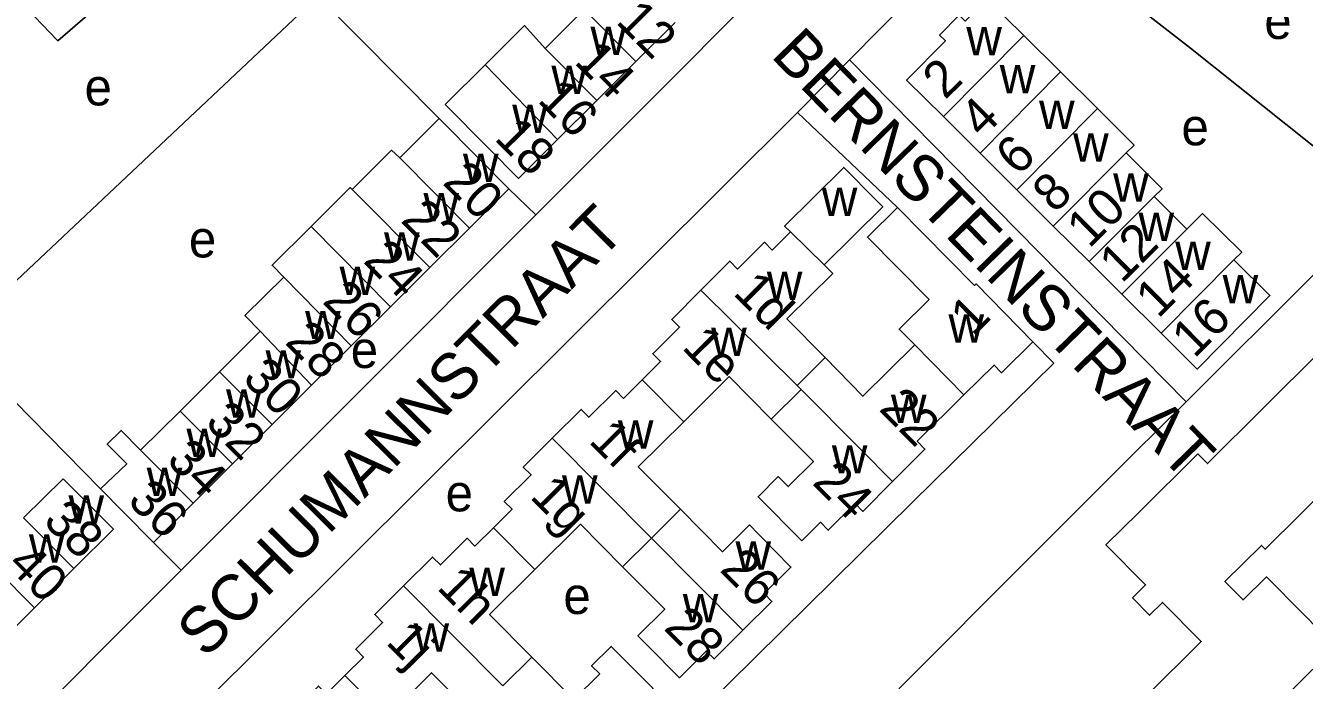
# Model space of a CAD drawing. Extents: x 159045 to 160918, y 380454 to 382516.
# Drawn here: x 160022.9 to 160161.8, y 381816.1 to 381887.1 of the extents above; entities that cross this region are included whole.
import ezdxf

# ---------------------------------------------------------------- set-up
doc = ezdxf.new("R2010")
doc.units = 0
for name, color, linetype in [('BLT_Basislijn', 7, 'Continuous'), ('BLT_Bebouwing', 7, 'Continuous'), ('BLT_Centroide', 7, 'Continuous'), ('BLT_Huisnummer', 7, 'Continuous'), ('BLT_Huisnummer_ tussenligend', 7, 'Continuous'), ('BLT_Onderverdeling_panden', 7, 'Continuous'), ('BLT_Straatnaam', 7, 'Continuous')]:
    doc.layers.add(name, color=color, linetype=linetype)

msp = doc.modelspace()

# ---------------------------------------------------------------- linework, layer by layer
at = {"layer": 'BLT_Basislijn'}
for p, q in [((160123.21, 381894.43), (160112.35, 381883.43)), ((160067.79, 381877.05), (160054.51, 381890.45)), ((160170.41, 381867.95), (160149.4, 381884.7)), ((160112.35, 381883.43), (160106.71, 381877.72)), ((160027.1, 381798.56), (160106.71, 381877.72)), ((160106.71, 381877.72), (160117.57, 381867.41)), ((160075.36, 381869.43), (160078.3, 381866.6)), ((160015.06, 381853.05), (160030.98, 381836.86)), ((160054.15, 381771.31), (160119.2, 381835.42)), ((160036.77, 381831.04), (160039.76, 381828.03))]:
    msp.add_line(p, q, dxfattribs=at)
for points in [[(160117.36, 381905.53), (160114.51, 381902.84), (160078.3, 381866.6)], [(160149.4, 381884.7), (160137.25, 381894.17), (160132.47, 381897.93), (160128.89, 381900.51)], [(160015.06, 381853.05), (160015.6, 381853.61), (160053.82, 381889.54), (160054.51, 381890.45)], [(160148.93, 381846.32), (160112.35, 381883.43)], [(160039.76, 381828.03), (160078.3, 381866.6)], [(160148.93, 381846.32), (160162.77, 381860.09), (160163.31, 381860.65)], [(160119.2, 381835.42), (160134.56, 381850.49), (160132.3, 381852.83)], [(160143.23, 381840.65), (160148.93, 381846.32)], [(160128.43, 381825.89), (160128.7, 381826.16), (160143.23, 381840.65)], [(159971.73, 381808.32), (159993.45, 381787.59), (159995.51, 381785.97), (159996.96, 381786.04), (159998.62, 381786.91), (160039.76, 381828.03)], [(160133.33, 381774.04), (160106.06, 381803.48), (160106.09, 381803.83), (160107.13, 381804.49), (160128.43, 381825.89)]]:
    msp.add_lwpolyline(points, dxfattribs=at)
at = {"layer": 'BLT_Bebouwing'}
for p, q in [((160083.55, 381888.9), (160079.29, 381884.67)), ((160093.43, 381887.47), (160089.17, 381883.24)), ((160131.29, 381886.07), (160135.29, 381882.11)), ((160089.17, 381883.24), (160084.92, 381879.01)), ((160135.29, 381882.11), (160139.29, 381878.15)), ((160084.92, 381879.01), (160080.66, 381874.78)), ((160067.79, 381877.05), (160063.5, 381872.79)), ((160122.56, 381877.26), (160126.55, 381873.29)), ((160126.55, 381873.29), (160130.54, 381869.33)), ((160075.36, 381869.43), (160071.08, 381865.17)), ((160130.54, 381869.33), (160134.5, 381865.39)), ((160145.46, 381868.58), (160149.01, 381865.05)), ((160071.08, 381865.17), (160066.79, 381860.9)), ((160134.5, 381865.39), (160138.4, 381861.52)), ((160066.79, 381860.9), (160062.5, 381856.63)), ((160138.4, 381861.52), (160141.96, 381857.98)), ((160141.96, 381857.98), (160146.22, 381853.75)), ((160062.5, 381856.63), (160058.21, 381852.37)), ((160048.35, 381853.98), (160043.92, 381849.58)), ((160058.21, 381852.37), (160053.92, 381848.1)), ((160043.92, 381849.58), (160039.64, 381845.31)), ((160053.92, 381848.1), (160049.63, 381843.84)), ((160039.64, 381845.31), (160035.35, 381841.05)), ((160049.63, 381843.84), (160045.34, 381839.57)), ((160045.34, 381839.57), (160041.06, 381835.3)), ((160022.64, 381833.71), (160026.95, 381837.96)), ((160032.39, 381832.5), (160028.11, 381828.23)), ((160028.11, 381828.23), (160023.83, 381823.96)), ((160023.83, 381823.96), (160019.55, 381819.68))]:
    msp.add_line(p, q, dxfattribs=at)
for points in [[(160023.83, 381888.12), (160026.35, 381885.5), (160030.92, 381889.43), (160028.39, 381892.04)], [(160131.29, 381886.07), (160127.3, 381890.03), (160124.93, 381887.64), (160124.29, 381888.27), (160122.15, 381886.12), (160122.79, 381885.48), (160118.57, 381881.22), (160122.56, 381877.26)], [(160079.29, 381884.67), (160077.06, 381887.14), (160072.77, 381882.87)], [(160072.77, 381882.87), (160068.44, 381878.56), (160073.11, 381873.87), (160076.41, 381870.55), (160080.66, 381874.78)], [(160075.36, 381869.43), (160072.14, 381872.67), (160067.79, 381877.05)], [(160139.29, 381878.15), (160143.28, 381874.18), (160142.43, 381873.33)], [(160063.5, 381872.79), (160062.62, 381873.61), (160058.32, 381869.34)], [(160142.43, 381873.33), (160146.32, 381869.44), (160145.46, 381868.58)], [(160105.96, 381864.74), (160105.32, 381865.38), (160111.74, 381871.75), (160115.27, 381868.2), (160115.98, 381867.48), (160109.62, 381861.16)], [(160058.32, 381869.34), (160058.11, 381869.56), (160053.88, 381865.35)], [(160119.45, 381852.48), (160117.76, 381854.19), (160121.01, 381857.41), (160114.31, 381864.18), (160117.57, 381867.41)], [(160117.57, 381867.41), (160125.94, 381858.94), (160126.11, 381859.11), (160132.3, 381852.83)], [(160154.12, 381861.71), (160154.97, 381862.56), (160150.7, 381866.74), (160149.01, 381865.05)], [(160053.88, 381865.35), (160049.63, 381861.13), (160050.9, 381859.85)], [(160096.21, 381858.41), (160099.36, 381861.58), (160100.21, 381860.72), (160103.12, 381863.62), (160103.97, 381862.77), (160105.96, 381864.74)], [(160146.22, 381853.75), (160150.12, 381849.87), (160158.03, 381857.83), (160154.12, 381861.71)], [(160109.73, 381851.11), (160105.57, 381855.3), (160110.54, 381860.23), (160109.62, 381861.16)], [(160050.9, 381859.85), (160046.68, 381855.66), (160048.35, 381853.98)], [(160089.84, 381848.69), (160091.84, 381850.67), (160090.99, 381851.53), (160093.91, 381854.42), (160093.06, 381855.25), (160096.21, 381858.41)], [(160109.73, 381851.11), (160113.83, 381846.92), (160119.45, 381852.48)], [(160132.3, 381852.83), (160128.88, 381849.46), (160128.07, 381850.3), (160124.8, 381847.07)], [(160132.35, 381802.21), (160150.58, 381820.29), (160146.37, 381824.54), (160144.97, 381823.15), (160143.11, 381825.02), (160144.53, 381826.44), (160140.23, 381830.77), (160143.78, 381834.29), (160150.2, 381840.65), (160151.24, 381839.61), (160163.47, 381851.74)], [(160080.07, 381842.36), (160083.22, 381845.49), (160084.06, 381844.64), (160086.97, 381847.53), (160087.82, 381846.68), (160089.84, 381848.69)], [(160103.86, 381844.43), (160099.28, 381849.04), (160094.35, 381844.15)], [(160117.03, 381837.67), (160120.56, 381841.18), (160119.72, 381842.04), (160124.8, 381847.07)], [(160172.91, 381845.56), (160157.54, 381830.31), (160157.12, 381830.73), (160153.15, 381826.8), (160155.12, 381824.81), (160157.65, 381827.31), (160161.65, 381823.28), (160165.17, 381819.73), (160140.05, 381794.81)], [(160094.35, 381844.15), (160089.42, 381839.26), (160093.99, 381834.66)], [(160117.03, 381837.67), (160113.81, 381834.41), (160112.97, 381835.26), (160110.05, 381832.37), (160109.2, 381833.23), (160107.18, 381831.23), (160102.43, 381836.01), (160104.62, 381838.2), (160105.71, 381837.11), (160108.44, 381839.82), (160103.86, 381844.43)], [(160035.35, 381841.05), (160033.23, 381843.21), (160031.72, 381841.71), (160033.85, 381839.56), (160030.98, 381836.86)], [(160073.7, 381832.64), (160075.71, 381834.64), (160074.86, 381835.49), (160077.78, 381838.39), (160076.92, 381839.23), (160080.07, 381842.36)], [(160026.95, 381837.96), (160029.47, 381835.42)], [(160030.98, 381836.86), (160033.46, 381834.36), (160036.77, 381831.04)], [(160029.47, 381835.42), (160032.39, 381832.5)], [(160036.77, 381831.04), (160041.06, 381835.3)], [(160093.99, 381834.66), (160098.57, 381830.04), (160101.49, 381832.94), (160102.49, 381831.93), (160106.01, 381828.38), (160103.09, 381825.49), (160103.94, 381824.63), (160100.79, 381821.51)], [(160063.93, 381826.33), (160067.07, 381829.45), (160067.92, 381828.6), (160070.84, 381831.5), (160071.68, 381830.65), (160073.7, 381832.64)], [(160087.71, 381828.41), (160083.13, 381833.02), (160078.19, 381828.11)], [(160100.79, 381821.51), (160097.66, 381818.4), (160096.81, 381819.25), (160093.9, 381816.36), (160090.37, 381819.9), (160089.38, 381820.9), (160092.29, 381823.8), (160087.71, 381828.41)], [(160078.19, 381828.11), (160073.27, 381823.22), (160077.87, 381818.59)], [(160057.55, 381816.61), (160059.56, 381818.61), (160058.72, 381819.46), (160061.64, 381822.37), (160060.79, 381823.22), (160063.93, 381826.33)], [(160077.87, 381818.59), (160082.43, 381814), (160085.23, 381816.77), (160084.35, 381817.65), (160086.48, 381819.77), (160091.03, 381815.19), (160089.02, 381813.2), (160089.87, 381812.35), (160086.95, 381809.45), (160087.8, 381808.6), (160084.65, 381805.46)], [(160047.78, 381810.28), (160050.93, 381813.41), (160051.77, 381812.56), (160054.69, 381815.46), (160055.53, 381814.6), (160057.55, 381816.61)], [(160062.07, 381812.05), (160066.96, 381816.91), (160071.54, 381812.3)]]:
    msp.add_lwpolyline(points, dxfattribs=at)
at = {"layer": 'BLT_Onderverdeling_panden'}
for p, q in [((160089.17, 381883.24), (160083.55, 381888.9)), ((160122.56, 381877.26), (160131.29, 381886.07)), ((160084.92, 381879.01), (160079.29, 381884.67)), ((160080.66, 381874.78), (160072.77, 381882.87)), ((160126.55, 381873.29), (160135.29, 381882.11)), ((160130.54, 381869.33), (160139.29, 381878.15)), ((160071.08, 381865.17), (160063.5, 381872.79)), ((160134.5, 381865.39), (160142.43, 381873.33)), ((160066.79, 381860.9), (160058.32, 381869.34)), ((160138.4, 381861.52), (160145.46, 381868.58)), ((160062.5, 381856.63), (160053.88, 381865.35)), ((160105.96, 381864.74), (160109.62, 381861.16)), ((160141.96, 381857.98), (160149.01, 381865.05)), ((160146.22, 381853.75), (160154.12, 381861.71)), ((160058.21, 381852.37), (160050.9, 381859.85)), ((160096.21, 381858.41), (160106.68, 381848.09)), ((160053.92, 381848.1), (160048.35, 381853.98)), ((160119.45, 381852.48), (160124.8, 381847.07)), ((160106.68, 381848.09), (160109.73, 381851.11)), ((160049.63, 381843.84), (160043.92, 381849.58)), ((160094.35, 381844.15), (160089.84, 381848.69)), ((160107.11, 381847.66), (160106.68, 381848.09)), ((160103.86, 381844.43), (160107.11, 381847.66)), ((160045.34, 381839.57), (160039.64, 381845.31)), ((160080.07, 381842.36), (160090.84, 381831.52)), ((160041.06, 381835.3), (160035.35, 381841.05)), ((160090.84, 381831.52), (160093.99, 381834.66)), ((160028.11, 381828.23), (160022.64, 381833.71)), ((160073.7, 381832.64), (160078.19, 381828.11)), ((160087.71, 381828.41), (160090.84, 381831.52)), ((160090.84, 381831.52), (160100.79, 381821.51)), ((160023.83, 381823.96), (160018.34, 381829.46)), ((160063.93, 381826.33), (160074.72, 381815.47)), ((160074.72, 381815.47), (160077.87, 381818.59)), ((160057.55, 381816.61), (160062.07, 381812.05))]:
    msp.add_line(p, q, dxfattribs=at)
msp.add_lwpolyline([(160117.03, 381837.67), (160113.51, 381841.21), (160107.11, 381847.66)], dxfattribs=at)

# ---------------------------------------------------------------- texts
at = {"layer": 'BLT_Centroide'}
for s, p in [('e', (160157.43, 381885.69)), ('w', (160084.23, 381883.95)), ('w', (160125.06, 381883.91)), ('w', (160079.98, 381879.72)), ('w', (160128.69, 381879.78)), ('e', (160029.26, 381878.48)), ('w', (160075.72, 381875.5)), ('w', (160132.96, 381875.93)), ('e', (160148.43, 381874.15)), ('w', (160136.66, 381872.38)), ('w', (160070.38, 381870.16)), ('w', (160141.01, 381868.03)), ('w', (160066.08, 381865.91)), ('w', (160109.35, 381866.47)), ('w', (160143.76, 381863.75)), ('e', (160040.6, 381861.98)), ('w', (160061.8, 381861.64)), ('w', (160147.75, 381860.63)), ('w', (160056.97, 381857.91)), ('w', (160103.38, 381857.36)), ('w', (160152.9, 381857)), ('w', (160053.22, 381853.11)), ('w', (160123.12, 381852.73)), ('w', (160097.34, 381851.28)), ('e', (160058.18, 381849.98)), ('w', (160048.92, 381848.84)), ('w', (160044.64, 381844.58)), ('w', (160116.87, 381844.02)), ('w', (160087.2, 381841.22)), ('w', (160040.34, 381840.31)), ('w', (160110.45, 381838.53)), ('w', (160036.02, 381836.08)), ('w', (160081.13, 381835.25)), ('e', (160068.49, 381834.42)), ('w', (160027.52, 381833.09)), ('w', (160023.22, 381828.84)), ('w', (160099.98, 381828.09)), ('w', (160071.06, 381825.22)), ('e', (160081.28, 381823.28)), ('w', (160094.25, 381822.39)), ('w', (160065, 381819.19))]:
    msp.add_text(s, height=4, dxfattribs=at).set_placement(p)
at = {"layer": 'BLT_Huisnummer'}
for s, rotation, p in [('14', 314.8476, (160082.35, 381883.11)), ('2', 44.7974, (160122.75, 381879.01)), ('18', 314.8442, (160073.68, 381874.81)), ('6', 44.7974, (160130.69, 381870.71)), ('10', 44.7974, (160138.41, 381862.87)), ('22', 314.8448, (160063.5, 381865.92)), ('14', 44.7974, (160145.9, 381855.27)), ('26', 314.8398, (160054.99, 381857.12)), ('1d', 315.0761, (160099.59, 381858.03)), ('16', 44.7974, (160149.82, 381850.95)), ('1', 44.7974, (160125.78, 381853.31)), ('1e', 314.7847, (160094.04, 381852.14)), ('30', 314.8449, (160046.29, 381848.71)), ('22', 314.7974, (160115.46, 381845.44)), ('1f', 314.8139, (160083.92, 381841.97)), ('34', 314.8272, (160038.03, 381839.86)), ('24', 314.7974, (160108.21, 381837.46)), ('1g', 314.7715, (160077.54, 381835.94)), ('38', 314.9219, (160024.63, 381833.24)), ('26', 314.8139, (160098.16, 381828.01)), ('1h', 314.7823, (160067.42, 381826.07)), ('28', 314.846, (160092.08, 381821.67)), ('1j', 314.8359, (160061.89, 381820.14))]:
    msp.add_text(s, height=4, rotation=rotation, dxfattribs=at).set_placement(p)
at = {"layer": 'BLT_Huisnummer_ tussenligend'}
for s, rotation, p in [('12', 314.8476, (160086.88, 381887.5)), ('16', 314.8476, (160078.35, 381878.96)), ('4', 44.7974, (160126.79, 381874.81)), ('20', 314.8442, (160068.04, 381870.02)), ('8', 44.7974, (160134.68, 381866.67)), ('12', 44.7974, (160141.95, 381859.08)), ('24', 314.8448, (160059.42, 381861.51)), ('28', 314.8398, (160050.92, 381852.7)), ('32', 314.8449, (160042.23, 381843.95)), ('36', 314.8272, (160033.8, 381835.45)), ('40', 314.9219, (160020.72, 381828.49))]:
    msp.add_text(s, height=4, rotation=rotation, dxfattribs=at).set_placement(p)
at = {"layer": 'BLT_Straatnaam'}
for s, rotation, p in [('BERNSTEINSTRAAT', 314.2603, (160103.7, 381883.82)), ('SCHUMANNSTRAAT', 45.2603, (160042.43, 381818.35))]:
    msp.add_text(s, height=5, rotation=rotation, dxfattribs=at).set_placement(p)

doc.saveas('drawing.dxf')
